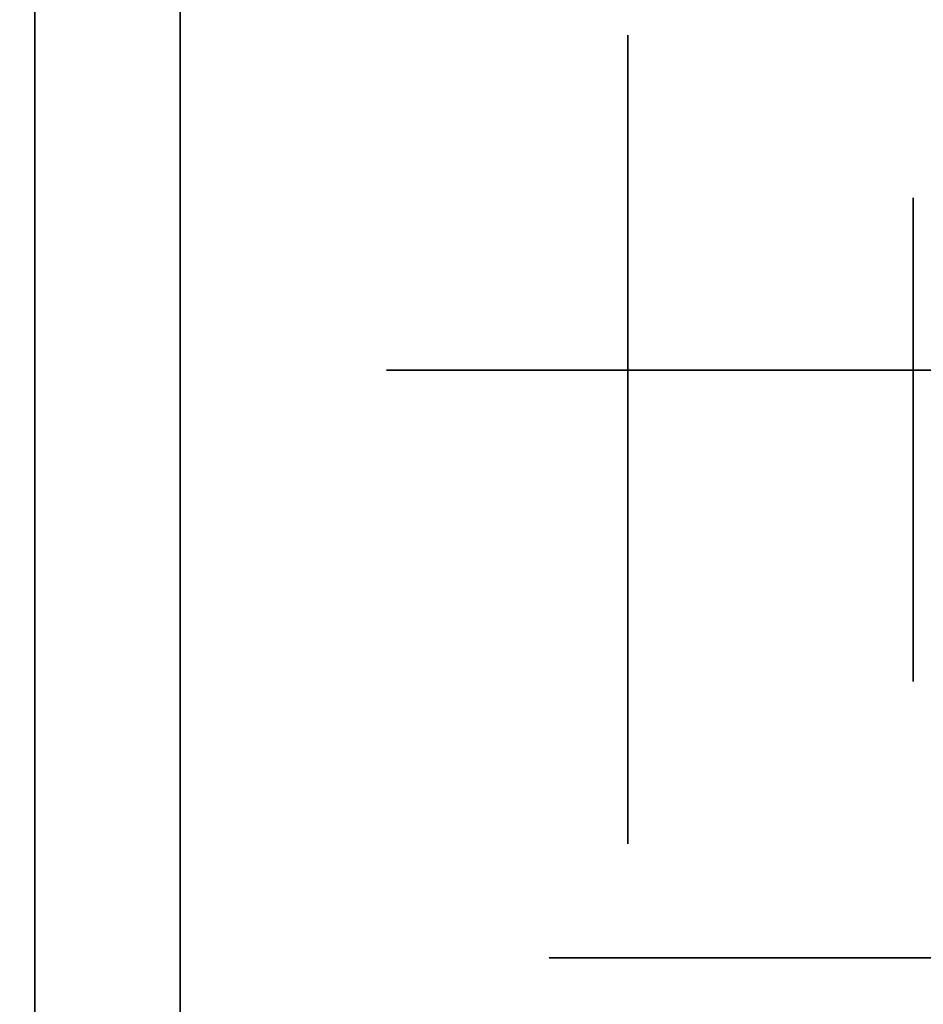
# Model space of a CAD drawing. Extents: x -1299 to -1246.9, y 2743.7 to 2747.9.
# Tile 358 of 1056: x -1288.9876 to -1288.9577, y 2747.7898 to 2747.8223. Entities that reach past the tile are written whole.
import ezdxf

# ---------------------------------------------------------------- set-up
doc = ezdxf.new("R2010")
doc.units = 0
doc.header["$LTSCALE"] = 150
doc.header["$MEASUREMENT"] = 0
doc.layers.add('3DFACE_BOLT', color=7, linetype='CONTINUOUS')
doc.layers.add('3DFACE_SHAPE', color=7, linetype='CONTINUOUS')

msp = doc.modelspace()

# ---------------------------------------------------------------- linework, layer by layer
at = {"layer": '3DFACE_BOLT', "color": 1}
for points, invisible_edges in [([(-1288.970119, 2747.841309, 0.068), (-1288.969727, 2747.841309, 0.065528), (-1288.970119, 2747.791309, 0.068)], 14), ([(-1288.970119, 2747.791309, 0.068), (-1288.969727, 2747.841309, 0.065528), (-1288.969727, 2747.791309, 0.065528)], 3), ([(-1288.969727, 2747.841309, 0.070472), (-1288.970119, 2747.841309, 0.068), (-1288.969727, 2747.791309, 0.070472)], 14), ([(-1288.969727, 2747.791309, 0.070472), (-1288.970119, 2747.841309, 0.068), (-1288.970119, 2747.791309, 0.068)], 3), ([(-1288.970119, 2747.841309, 0.138), (-1288.969727, 2747.841309, 0.135528), (-1288.970119, 2747.791309, 0.138)], 14), ([(-1288.970119, 2747.791309, 0.138), (-1288.969727, 2747.841309, 0.135528), (-1288.969727, 2747.791309, 0.135528)], 3), ([(-1288.969727, 2747.841309, 0.140472), (-1288.970119, 2747.841309, 0.138), (-1288.969727, 2747.791309, 0.140472)], 14), ([(-1288.969727, 2747.791309, 0.140472), (-1288.970119, 2747.841309, 0.138), (-1288.970119, 2747.791309, 0.138)], 3), ([(-1288.969727, 2747.841309, 0.065528), (-1288.968591, 2747.841309, 0.063298), (-1288.969727, 2747.791309, 0.065528)], 14), ([(-1288.969727, 2747.791309, 0.065528), (-1288.968591, 2747.841309, 0.063298), (-1288.968591, 2747.791309, 0.063298)], 3), ([(-1288.968591, 2747.841309, 0.072702), (-1288.969727, 2747.841309, 0.070472), (-1288.968591, 2747.791309, 0.072702)], 14), ([(-1288.968591, 2747.791309, 0.072702), (-1288.969727, 2747.841309, 0.070472), (-1288.969727, 2747.791309, 0.070472)], 3), ([(-1288.969727, 2747.841309, 0.135528), (-1288.968591, 2747.841309, 0.133298), (-1288.969727, 2747.791309, 0.135528)], 14), ([(-1288.969727, 2747.791309, 0.135528), (-1288.968591, 2747.841309, 0.133298), (-1288.968591, 2747.791309, 0.133298)], 3), ([(-1288.968591, 2747.841309, 0.142702), (-1288.969727, 2747.841309, 0.140472), (-1288.968591, 2747.791309, 0.142702)], 14), ([(-1288.968591, 2747.791309, 0.142702), (-1288.969727, 2747.841309, 0.140472), (-1288.969727, 2747.791309, 0.140472)], 3), ([(-1288.968591, 2747.841309, 0.063298), (-1288.966821, 2747.841309, 0.061528), (-1288.968591, 2747.791309, 0.063298)], 14), ([(-1288.968591, 2747.791309, 0.063298), (-1288.966821, 2747.841309, 0.061528), (-1288.966821, 2747.791309, 0.061528)], 3), ([(-1288.966821, 2747.841309, 0.074472), (-1288.968591, 2747.841309, 0.072702), (-1288.966821, 2747.791309, 0.074472)], 14), ([(-1288.966821, 2747.791309, 0.074472), (-1288.968591, 2747.841309, 0.072702), (-1288.968591, 2747.791309, 0.072702)], 3), ([(-1288.968591, 2747.841309, 0.133298), (-1288.966821, 2747.841309, 0.131528), (-1288.968591, 2747.791309, 0.133298)], 14), ([(-1288.968591, 2747.791309, 0.133298), (-1288.966821, 2747.841309, 0.131528), (-1288.966821, 2747.791309, 0.131528)], 3), ([(-1288.966821, 2747.841309, 0.144472), (-1288.968591, 2747.841309, 0.142702), (-1288.966821, 2747.791309, 0.144472)], 14), ([(-1288.966821, 2747.791309, 0.144472), (-1288.968591, 2747.841309, 0.142702), (-1288.968591, 2747.791309, 0.142702)], 3), ([(-1288.966821, 2747.841309, 0.061528), (-1288.964591, 2747.841309, 0.060392), (-1288.966821, 2747.791309, 0.061528)], 14), ([(-1288.966821, 2747.791309, 0.061528), (-1288.964591, 2747.841309, 0.060392), (-1288.964591, 2747.791309, 0.060392)], 3), ([(-1288.964591, 2747.841309, 0.075608), (-1288.966821, 2747.841309, 0.074472), (-1288.964591, 2747.791309, 0.075608)], 14), ([(-1288.964591, 2747.791309, 0.075608), (-1288.966821, 2747.841309, 0.074472), (-1288.966821, 2747.791309, 0.074472)], 3), ([(-1288.966821, 2747.841309, 0.131528), (-1288.964591, 2747.841309, 0.130392), (-1288.966821, 2747.791309, 0.131528)], 14), ([(-1288.966821, 2747.791309, 0.131528), (-1288.964591, 2747.841309, 0.130392), (-1288.964591, 2747.791309, 0.130392)], 3), ([(-1288.964591, 2747.841309, 0.145608), (-1288.966821, 2747.841309, 0.144472), (-1288.964591, 2747.791309, 0.145608)], 14), ([(-1288.964591, 2747.791309, 0.145608), (-1288.966821, 2747.841309, 0.144472), (-1288.966821, 2747.791309, 0.144472)], 3), ([(-1288.964591, 2747.841309, 0.060392), (-1288.962119, 2747.841309, 0.06), (-1288.964591, 2747.791309, 0.060392)], 14), ([(-1288.964591, 2747.791309, 0.060392), (-1288.962119, 2747.841309, 0.06), (-1288.962119, 2747.791309, 0.06)], 3), ([(-1288.962119, 2747.841309, 0.076), (-1288.964591, 2747.841309, 0.075608), (-1288.962119, 2747.791309, 0.076)], 14), ([(-1288.962119, 2747.791309, 0.076), (-1288.964591, 2747.841309, 0.075608), (-1288.964591, 2747.791309, 0.075608)], 3), ([(-1288.964591, 2747.841309, 0.130392), (-1288.962119, 2747.841309, 0.13), (-1288.964591, 2747.791309, 0.130392)], 14), ([(-1288.964591, 2747.791309, 0.130392), (-1288.962119, 2747.841309, 0.13), (-1288.962119, 2747.791309, 0.13)], 3), ([(-1288.962119, 2747.841309, 0.146), (-1288.964591, 2747.841309, 0.145608), (-1288.962119, 2747.791309, 0.146)], 14), ([(-1288.962119, 2747.791309, 0.146), (-1288.964591, 2747.841309, 0.145608), (-1288.964591, 2747.791309, 0.145608)], 3), ([(-1288.962119, 2747.841309, 0.06), (-1288.959647, 2747.841309, 0.060392), (-1288.962119, 2747.791309, 0.06)], 14), ([(-1288.962119, 2747.791309, 0.06), (-1288.959647, 2747.841309, 0.060392), (-1288.959647, 2747.791309, 0.060392)], 3), ([(-1288.959647, 2747.841309, 0.075608), (-1288.962119, 2747.841309, 0.076), (-1288.959647, 2747.791309, 0.075608)], 14), ([(-1288.959647, 2747.791309, 0.075608), (-1288.962119, 2747.841309, 0.076), (-1288.962119, 2747.791309, 0.076)], 3), ([(-1288.962119, 2747.841309, 0.13), (-1288.959647, 2747.841309, 0.130392), (-1288.962119, 2747.791309, 0.13)], 14), ([(-1288.962119, 2747.791309, 0.13), (-1288.959647, 2747.841309, 0.130392), (-1288.959647, 2747.791309, 0.130392)], 3), ([(-1288.959647, 2747.841309, 0.145608), (-1288.962119, 2747.841309, 0.146), (-1288.959647, 2747.791309, 0.145608)], 14), ([(-1288.959647, 2747.791309, 0.145608), (-1288.962119, 2747.841309, 0.146), (-1288.962119, 2747.791309, 0.146)], 3), ([(-1288.959647, 2747.841309, 0.060392), (-1288.957416, 2747.841309, 0.061528), (-1288.959647, 2747.791309, 0.060392)], 14), ([(-1288.959647, 2747.791309, 0.060392), (-1288.957416, 2747.841309, 0.061528), (-1288.957416, 2747.791309, 0.061528)], 3), ([(-1288.957416, 2747.841309, 0.074472), (-1288.959647, 2747.841309, 0.075608), (-1288.957416, 2747.791309, 0.074472)], 14), ([(-1288.957416, 2747.791309, 0.074472), (-1288.959647, 2747.841309, 0.075608), (-1288.959647, 2747.791309, 0.075608)], 3), ([(-1288.959647, 2747.841309, 0.130392), (-1288.957416, 2747.841309, 0.131528), (-1288.959647, 2747.791309, 0.130392)], 14), ([(-1288.959647, 2747.791309, 0.130392), (-1288.957416, 2747.841309, 0.131528), (-1288.957416, 2747.791309, 0.131528)], 3), ([(-1288.957416, 2747.841309, 0.144472), (-1288.959647, 2747.841309, 0.145608), (-1288.957416, 2747.791309, 0.144472)], 14), ([(-1288.957416, 2747.791309, 0.144472), (-1288.959647, 2747.841309, 0.145608), (-1288.959647, 2747.791309, 0.145608)], 3), ([(-1288.975494, 2747.825549, 0.068), (-1288.968806, 2747.825549, 0.056417), (-1288.975494, 2747.810749, 0.068)], 14), ([(-1288.975494, 2747.810749, 0.068), (-1288.968806, 2747.825549, 0.056417), (-1288.968806, 2747.810749, 0.056417)], 3), ([(-1288.968806, 2747.825549, 0.079583), (-1288.975494, 2747.825549, 0.068), (-1288.968806, 2747.810749, 0.079583)], 14), ([(-1288.968806, 2747.810749, 0.079583), (-1288.975494, 2747.825549, 0.068), (-1288.975494, 2747.810749, 0.068)], 3), ([(-1288.975494, 2747.825549, 0.138), (-1288.968806, 2747.825549, 0.126417), (-1288.975494, 2747.810749, 0.138)], 14), ([(-1288.975494, 2747.810749, 0.138), (-1288.968806, 2747.825549, 0.126417), (-1288.968806, 2747.810749, 0.126417)], 3), ([(-1288.968806, 2747.825549, 0.149583), (-1288.975494, 2747.825549, 0.138), (-1288.968806, 2747.810749, 0.149583)], 14), ([(-1288.968806, 2747.810749, 0.149583), (-1288.975494, 2747.825549, 0.138), (-1288.975494, 2747.810749, 0.138)], 3), ([(-1288.968806, 2747.825549, 0.056417), (-1288.955431, 2747.825549, 0.056417), (-1288.968806, 2747.810749, 0.056417)], 14), ([(-1288.968806, 2747.810749, 0.056417), (-1288.955431, 2747.825549, 0.056417), (-1288.955431, 2747.810749, 0.056417)], 3), ([(-1288.955431, 2747.825549, 0.079583), (-1288.968806, 2747.825549, 0.079583), (-1288.955431, 2747.810749, 0.079583)], 14), ([(-1288.955431, 2747.810749, 0.079583), (-1288.968806, 2747.825549, 0.079583), (-1288.968806, 2747.810749, 0.079583)], 3), ([(-1288.968806, 2747.825549, 0.126417), (-1288.955431, 2747.825549, 0.126417), (-1288.968806, 2747.810749, 0.126417)], 14), ([(-1288.968806, 2747.810749, 0.126417), (-1288.955431, 2747.825549, 0.126417), (-1288.955431, 2747.810749, 0.126417)], 3), ([(-1288.955431, 2747.825549, 0.149583), (-1288.968806, 2747.825549, 0.149583), (-1288.955431, 2747.810749, 0.149583)], 14), ([(-1288.955431, 2747.810749, 0.149583), (-1288.968806, 2747.825549, 0.149583), (-1288.968806, 2747.810749, 0.149583)], 3), ([(-1288.982319, 2747.815136, 0.126417), (-1288.982319, 2747.821824, 0.138), (-1288.967519, 2747.815136, 0.126417)], 14), ([(-1288.967519, 2747.815136, 0.126417), (-1288.982319, 2747.821824, 0.138), (-1288.967519, 2747.821824, 0.138)], 3), ([(-1288.982319, 2747.821824, 0.138), (-1288.982319, 2747.815136, 0.149583), (-1288.967519, 2747.821824, 0.138)], 14), ([(-1288.967519, 2747.821824, 0.138), (-1288.982319, 2747.815136, 0.149583), (-1288.967519, 2747.815136, 0.149583)], 3), ([(-1288.982319, 2747.815136, 0.149583), (-1288.982319, 2747.821824, 0.138), (-1288.982319, 2747.815136, 0.126417)], 12), ([(-1288.982319, 2747.815136, 0.056417), (-1288.982319, 2747.821824, 0.068), (-1288.967519, 2747.815136, 0.056417)], 14), ([(-1288.967519, 2747.815136, 0.056417), (-1288.982319, 2747.821824, 0.068), (-1288.967519, 2747.821824, 0.068)], 3), ([(-1288.982319, 2747.821824, 0.068), (-1288.982319, 2747.815136, 0.079583), (-1288.967519, 2747.821824, 0.068)], 14), ([(-1288.967519, 2747.821824, 0.068), (-1288.982319, 2747.815136, 0.079583), (-1288.967519, 2747.815136, 0.079583)], 3), ([(-1288.982319, 2747.815136, 0.079583), (-1288.982319, 2747.821824, 0.068), (-1288.982319, 2747.815136, 0.056417)], 12), ([(-1288.967519, 2747.815136, 0.126417), (-1288.967519, 2747.821824, 0.138), (-1288.967519, 2747.815136, 0.149583)], 12), ([(-1288.967519, 2747.815136, 0.056417), (-1288.967519, 2747.821824, 0.068), (-1288.967519, 2747.815136, 0.079583)], 12), ([(-1289.008079, 2747.816057, 0.135528), (-1289.008079, 2747.816449, 0.138), (-1288.958079, 2747.816057, 0.135528)], 14), ([(-1288.958079, 2747.816057, 0.135528), (-1289.008079, 2747.816449, 0.138), (-1288.958079, 2747.816449, 0.138)], 3), ([(-1289.008079, 2747.816449, 0.138), (-1289.008079, 2747.816057, 0.140472), (-1288.958079, 2747.816449, 0.138)], 14), ([(-1288.958079, 2747.816449, 0.138), (-1289.008079, 2747.816057, 0.140472), (-1288.958079, 2747.816057, 0.140472)], 3), ([(-1289.008079, 2747.816057, 0.065528), (-1289.008079, 2747.816449, 0.068), (-1288.958079, 2747.816057, 0.065528)], 14), ([(-1288.958079, 2747.816057, 0.065528), (-1289.008079, 2747.816449, 0.068), (-1288.958079, 2747.816449, 0.068)], 3), ([(-1289.008079, 2747.816449, 0.068), (-1289.008079, 2747.816057, 0.070472), (-1288.958079, 2747.816449, 0.068)], 14), ([(-1288.958079, 2747.816449, 0.068), (-1289.008079, 2747.816057, 0.070472), (-1288.958079, 2747.816057, 0.070472)], 3), ([(-1288.958079, 2747.816057, 0.135528), (-1288.958079, 2747.816449, 0.138), (-1288.958079, 2747.816057, 0.140472)], 12), ([(-1288.958079, 2747.816057, 0.065528), (-1288.958079, 2747.816449, 0.068), (-1288.958079, 2747.816057, 0.070472)], 12), ([(-1289.008079, 2747.814921, 0.133298), (-1289.008079, 2747.816057, 0.135528), (-1288.958079, 2747.814921, 0.133298)], 14), ([(-1288.958079, 2747.814921, 0.133298), (-1289.008079, 2747.816057, 0.135528), (-1288.958079, 2747.816057, 0.135528)], 3), ([(-1289.008079, 2747.816057, 0.140472), (-1289.008079, 2747.814921, 0.142702), (-1288.958079, 2747.816057, 0.140472)], 14), ([(-1288.958079, 2747.816057, 0.140472), (-1289.008079, 2747.814921, 0.142702), (-1288.958079, 2747.814921, 0.142702)], 3), ([(-1289.008079, 2747.814921, 0.063298), (-1289.008079, 2747.816057, 0.065528), (-1288.958079, 2747.814921, 0.063298)], 14), ([(-1288.958079, 2747.814921, 0.063298), (-1289.008079, 2747.816057, 0.065528), (-1288.958079, 2747.816057, 0.065528)], 3), ([(-1289.008079, 2747.816057, 0.070472), (-1289.008079, 2747.814921, 0.072702), (-1288.958079, 2747.816057, 0.070472)], 14), ([(-1288.958079, 2747.816057, 0.070472), (-1289.008079, 2747.814921, 0.072702), (-1288.958079, 2747.814921, 0.072702)], 3), ([(-1288.958079, 2747.814921, 0.133298), (-1288.958079, 2747.816057, 0.135528), (-1288.958079, 2747.814921, 0.142702)], 14), ([(-1288.958079, 2747.814921, 0.142702), (-1288.958079, 2747.816057, 0.135528), (-1288.958079, 2747.816057, 0.140472)], 3), ([(-1288.958079, 2747.814921, 0.063298), (-1288.958079, 2747.816057, 0.065528), (-1288.958079, 2747.814921, 0.072702)], 14), ([(-1288.958079, 2747.814921, 0.072702), (-1288.958079, 2747.816057, 0.065528), (-1288.958079, 2747.816057, 0.070472)], 3), ([(-1289.008079, 2747.813151, 0.131528), (-1289.008079, 2747.814921, 0.133298), (-1288.958079, 2747.813151, 0.131528)], 14), ([(-1288.958079, 2747.813151, 0.131528), (-1289.008079, 2747.814921, 0.133298), (-1288.958079, 2747.814921, 0.133298)], 3), ([(-1289.008079, 2747.814921, 0.142702), (-1289.008079, 2747.813151, 0.144472), (-1288.958079, 2747.814921, 0.142702)], 14), ([(-1288.958079, 2747.814921, 0.142702), (-1289.008079, 2747.813151, 0.144472), (-1288.958079, 2747.813151, 0.144472)], 3), ([(-1289.008079, 2747.813151, 0.061528), (-1289.008079, 2747.814921, 0.063298), (-1288.958079, 2747.813151, 0.061528)], 14), ([(-1288.958079, 2747.813151, 0.061528), (-1289.008079, 2747.814921, 0.063298), (-1288.958079, 2747.814921, 0.063298)], 3), ([(-1289.008079, 2747.814921, 0.072702), (-1289.008079, 2747.813151, 0.074472), (-1288.958079, 2747.814921, 0.072702)], 14), ([(-1288.958079, 2747.814921, 0.072702), (-1289.008079, 2747.813151, 0.074472), (-1288.958079, 2747.813151, 0.074472)], 3), ([(-1288.982319, 2747.801761, 0.126417), (-1288.982319, 2747.815136, 0.126417), (-1288.967519, 2747.801761, 0.126417)], 14), ([(-1288.967519, 2747.801761, 0.126417), (-1288.982319, 2747.815136, 0.126417), (-1288.967519, 2747.815136, 0.126417)], 3), ([(-1288.982319, 2747.815136, 0.149583), (-1288.982319, 2747.801761, 0.149583), (-1288.967519, 2747.815136, 0.149583)], 14), ([(-1288.967519, 2747.815136, 0.149583), (-1288.982319, 2747.801761, 0.149583), (-1288.967519, 2747.801761, 0.149583)], 3), ([(-1288.982319, 2747.801761, 0.149583), (-1288.982319, 2747.815136, 0.149583), (-1288.982319, 2747.801761, 0.126417)], 14), ([(-1288.982319, 2747.801761, 0.126417), (-1288.982319, 2747.815136, 0.149583), (-1288.982319, 2747.815136, 0.126417)], 3), ([(-1288.982319, 2747.801761, 0.056417), (-1288.982319, 2747.815136, 0.056417), (-1288.967519, 2747.801761, 0.056417)], 14), ([(-1288.967519, 2747.801761, 0.056417), (-1288.982319, 2747.815136, 0.056417), (-1288.967519, 2747.815136, 0.056417)], 3), ([(-1288.982319, 2747.815136, 0.079583), (-1288.982319, 2747.801761, 0.079583), (-1288.967519, 2747.815136, 0.079583)], 14), ([(-1288.967519, 2747.815136, 0.079583), (-1288.982319, 2747.801761, 0.079583), (-1288.967519, 2747.801761, 0.079583)], 3), ([(-1288.982319, 2747.801761, 0.079583), (-1288.982319, 2747.815136, 0.079583), (-1288.982319, 2747.801761, 0.056417)], 14), ([(-1288.982319, 2747.801761, 0.056417), (-1288.982319, 2747.815136, 0.079583), (-1288.982319, 2747.815136, 0.056417)], 3), ([(-1288.967519, 2747.801761, 0.126417), (-1288.967519, 2747.815136, 0.126417), (-1288.967519, 2747.801761, 0.149583)], 14), ([(-1288.967519, 2747.801761, 0.149583), (-1288.967519, 2747.815136, 0.126417), (-1288.967519, 2747.815136, 0.149583)], 3), ([(-1288.967519, 2747.801761, 0.056417), (-1288.967519, 2747.815136, 0.056417), (-1288.967519, 2747.801761, 0.079583)], 14), ([(-1288.967519, 2747.801761, 0.079583), (-1288.967519, 2747.815136, 0.056417), (-1288.967519, 2747.815136, 0.079583)], 3), ([(-1288.958079, 2747.813151, 0.131528), (-1288.958079, 2747.814921, 0.133298), (-1288.958079, 2747.813151, 0.144472)], 14), ([(-1288.958079, 2747.813151, 0.144472), (-1288.958079, 2747.814921, 0.133298), (-1288.958079, 2747.814921, 0.142702)], 3), ([(-1288.958079, 2747.813151, 0.061528), (-1288.958079, 2747.814921, 0.063298), (-1288.958079, 2747.813151, 0.074472)], 14), ([(-1288.958079, 2747.813151, 0.074472), (-1288.958079, 2747.814921, 0.063298), (-1288.958079, 2747.814921, 0.072702)], 3), ([(-1289.008079, 2747.810921, 0.130392), (-1289.008079, 2747.813151, 0.131528), (-1288.958079, 2747.810921, 0.130392)], 14), ([(-1288.958079, 2747.810921, 0.130392), (-1289.008079, 2747.813151, 0.131528), (-1288.958079, 2747.813151, 0.131528)], 3), ([(-1289.008079, 2747.813151, 0.144472), (-1289.008079, 2747.810921, 0.145608), (-1288.958079, 2747.813151, 0.144472)], 14), ([(-1288.958079, 2747.813151, 0.144472), (-1289.008079, 2747.810921, 0.145608), (-1288.958079, 2747.810921, 0.145608)], 3), ([(-1289.008079, 2747.810921, 0.060392), (-1289.008079, 2747.813151, 0.061528), (-1288.958079, 2747.810921, 0.060392)], 14), ([(-1288.958079, 2747.810921, 0.060392), (-1289.008079, 2747.813151, 0.061528), (-1288.958079, 2747.813151, 0.061528)], 3), ([(-1289.008079, 2747.813151, 0.074472), (-1289.008079, 2747.810921, 0.075608), (-1288.958079, 2747.813151, 0.074472)], 14), ([(-1288.958079, 2747.813151, 0.074472), (-1289.008079, 2747.810921, 0.075608), (-1288.958079, 2747.810921, 0.075608)], 3), ([(-1288.958079, 2747.810921, 0.130392), (-1288.958079, 2747.813151, 0.131528), (-1288.958079, 2747.810921, 0.145608)], 14), ([(-1288.958079, 2747.810921, 0.145608), (-1288.958079, 2747.813151, 0.131528), (-1288.958079, 2747.813151, 0.144472)], 3), ([(-1288.958079, 2747.810921, 0.060392), (-1288.958079, 2747.813151, 0.061528), (-1288.958079, 2747.810921, 0.075608)], 14), ([(-1288.958079, 2747.810921, 0.075608), (-1288.958079, 2747.813151, 0.061528), (-1288.958079, 2747.813151, 0.074472)], 3), ([(-1289.008079, 2747.808449, 0.13), (-1289.008079, 2747.810921, 0.130392), (-1288.958079, 2747.808449, 0.13)], 14), ([(-1288.958079, 2747.808449, 0.13), (-1289.008079, 2747.810921, 0.130392), (-1288.958079, 2747.810921, 0.130392)], 3), ([(-1289.008079, 2747.810921, 0.145608), (-1289.008079, 2747.808449, 0.146), (-1288.958079, 2747.810921, 0.145608)], 14), ([(-1288.958079, 2747.810921, 0.145608), (-1289.008079, 2747.808449, 0.146), (-1288.958079, 2747.808449, 0.146)], 3), ([(-1289.008079, 2747.808449, 0.06), (-1289.008079, 2747.810921, 0.060392), (-1288.958079, 2747.808449, 0.06)], 14), ([(-1288.958079, 2747.808449, 0.06), (-1289.008079, 2747.810921, 0.060392), (-1288.958079, 2747.810921, 0.060392)], 3), ([(-1289.008079, 2747.810921, 0.075608), (-1289.008079, 2747.808449, 0.076), (-1288.958079, 2747.810921, 0.075608)], 14), ([(-1288.958079, 2747.810921, 0.075608), (-1289.008079, 2747.808449, 0.076), (-1288.958079, 2747.808449, 0.076)], 3), ([(-1288.975494, 2747.810749, 0.068), (-1288.968806, 2747.810749, 0.056417), (-1288.968806, 2747.810749, 0.079583)], 2), ([(-1288.975494, 2747.810749, 0.138), (-1288.968806, 2747.810749, 0.126417), (-1288.968806, 2747.810749, 0.149583)], 2), ([(-1288.968806, 2747.810749, 0.056417), (-1288.955431, 2747.810749, 0.056417), (-1288.968806, 2747.810749, 0.079583)], 14), ([(-1288.968806, 2747.810749, 0.079583), (-1288.955431, 2747.810749, 0.056417), (-1288.955431, 2747.810749, 0.079583)], 3), ([(-1288.968806, 2747.810749, 0.126417), (-1288.955431, 2747.810749, 0.126417), (-1288.968806, 2747.810749, 0.149583)], 14), ([(-1288.968806, 2747.810749, 0.149583), (-1288.955431, 2747.810749, 0.126417), (-1288.955431, 2747.810749, 0.149583)], 3), ([(-1288.958079, 2747.808449, 0.13), (-1288.958079, 2747.810921, 0.130392), (-1288.958079, 2747.808449, 0.146)], 14), ([(-1288.958079, 2747.808449, 0.146), (-1288.958079, 2747.810921, 0.130392), (-1288.958079, 2747.810921, 0.145608)], 3), ([(-1288.958079, 2747.808449, 0.06), (-1288.958079, 2747.810921, 0.060392), (-1288.958079, 2747.808449, 0.076)], 14), ([(-1288.958079, 2747.808449, 0.076), (-1288.958079, 2747.810921, 0.060392), (-1288.958079, 2747.810921, 0.075608)], 3), ([(-1289.008079, 2747.805976, 0.130392), (-1289.008079, 2747.808449, 0.13), (-1288.958079, 2747.805976, 0.130392)], 14), ([(-1288.958079, 2747.805976, 0.130392), (-1289.008079, 2747.808449, 0.13), (-1288.958079, 2747.808449, 0.13)], 3), ([(-1289.008079, 2747.808449, 0.146), (-1289.008079, 2747.805976, 0.145608), (-1288.958079, 2747.808449, 0.146)], 14), ([(-1288.958079, 2747.808449, 0.146), (-1289.008079, 2747.805976, 0.145608), (-1288.958079, 2747.805976, 0.145608)], 3), ([(-1289.008079, 2747.805976, 0.060392), (-1289.008079, 2747.808449, 0.06), (-1288.958079, 2747.805976, 0.060392)], 14), ([(-1288.958079, 2747.805976, 0.060392), (-1289.008079, 2747.808449, 0.06), (-1288.958079, 2747.808449, 0.06)], 3), ([(-1289.008079, 2747.808449, 0.076), (-1289.008079, 2747.805976, 0.075608), (-1288.958079, 2747.808449, 0.076)], 14), ([(-1288.958079, 2747.808449, 0.076), (-1289.008079, 2747.805976, 0.075608), (-1288.958079, 2747.805976, 0.075608)], 3), ([(-1288.958079, 2747.805976, 0.130392), (-1288.958079, 2747.808449, 0.13), (-1288.958079, 2747.805976, 0.145608)], 14), ([(-1288.958079, 2747.805976, 0.145608), (-1288.958079, 2747.808449, 0.13), (-1288.958079, 2747.808449, 0.146)], 3), ([(-1288.958079, 2747.805976, 0.060392), (-1288.958079, 2747.808449, 0.06), (-1288.958079, 2747.805976, 0.075608)], 14), ([(-1288.958079, 2747.805976, 0.075608), (-1288.958079, 2747.808449, 0.06), (-1288.958079, 2747.808449, 0.076)], 3), ([(-1289.008079, 2747.803746, 0.131528), (-1289.008079, 2747.805976, 0.130392), (-1288.958079, 2747.803746, 0.131528)], 14), ([(-1288.958079, 2747.803746, 0.131528), (-1289.008079, 2747.805976, 0.130392), (-1288.958079, 2747.805976, 0.130392)], 3), ([(-1289.008079, 2747.805976, 0.145608), (-1289.008079, 2747.803746, 0.144472), (-1288.958079, 2747.805976, 0.145608)], 14), ([(-1288.958079, 2747.805976, 0.145608), (-1289.008079, 2747.803746, 0.144472), (-1288.958079, 2747.803746, 0.144472)], 3), ([(-1289.008079, 2747.803746, 0.061528), (-1289.008079, 2747.805976, 0.060392), (-1288.958079, 2747.803746, 0.061528)], 14), ([(-1288.958079, 2747.803746, 0.061528), (-1289.008079, 2747.805976, 0.060392), (-1288.958079, 2747.805976, 0.060392)], 3), ([(-1289.008079, 2747.805976, 0.075608), (-1289.008079, 2747.803746, 0.074472), (-1288.958079, 2747.805976, 0.075608)], 14), ([(-1288.958079, 2747.805976, 0.075608), (-1289.008079, 2747.803746, 0.074472), (-1288.958079, 2747.803746, 0.074472)], 3), ([(-1288.958079, 2747.803746, 0.131528), (-1288.958079, 2747.805976, 0.130392), (-1288.958079, 2747.803746, 0.144472)], 14), ([(-1288.958079, 2747.803746, 0.144472), (-1288.958079, 2747.805976, 0.130392), (-1288.958079, 2747.805976, 0.145608)], 3), ([(-1288.958079, 2747.803746, 0.061528), (-1288.958079, 2747.805976, 0.060392), (-1288.958079, 2747.803746, 0.074472)], 14), ([(-1288.958079, 2747.803746, 0.074472), (-1288.958079, 2747.805976, 0.060392), (-1288.958079, 2747.805976, 0.075608)], 3), ([(-1289.008079, 2747.801976, 0.133298), (-1289.008079, 2747.803746, 0.131528), (-1288.958079, 2747.801976, 0.133298)], 14), ([(-1288.958079, 2747.801976, 0.133298), (-1289.008079, 2747.803746, 0.131528), (-1288.958079, 2747.803746, 0.131528)], 3), ([(-1289.008079, 2747.803746, 0.144472), (-1289.008079, 2747.801976, 0.142702), (-1288.958079, 2747.803746, 0.144472)], 14), ([(-1288.958079, 2747.803746, 0.144472), (-1289.008079, 2747.801976, 0.142702), (-1288.958079, 2747.801976, 0.142702)], 3), ([(-1289.008079, 2747.801976, 0.063298), (-1289.008079, 2747.803746, 0.061528), (-1288.958079, 2747.801976, 0.063298)], 14), ([(-1288.958079, 2747.801976, 0.063298), (-1289.008079, 2747.803746, 0.061528), (-1288.958079, 2747.803746, 0.061528)], 3), ([(-1289.008079, 2747.803746, 0.074472), (-1289.008079, 2747.801976, 0.072702), (-1288.958079, 2747.803746, 0.074472)], 14), ([(-1288.958079, 2747.803746, 0.074472), (-1289.008079, 2747.801976, 0.072702), (-1288.958079, 2747.801976, 0.072702)], 3), ([(-1288.958079, 2747.801976, 0.133298), (-1288.958079, 2747.803746, 0.131528), (-1288.958079, 2747.801976, 0.142702)], 14), ([(-1288.958079, 2747.801976, 0.142702), (-1288.958079, 2747.803746, 0.131528), (-1288.958079, 2747.803746, 0.144472)], 3), ([(-1288.958079, 2747.801976, 0.063298), (-1288.958079, 2747.803746, 0.061528), (-1288.958079, 2747.801976, 0.072702)], 14), ([(-1288.958079, 2747.801976, 0.072702), (-1288.958079, 2747.803746, 0.061528), (-1288.958079, 2747.803746, 0.074472)], 3), ([(-1289.008079, 2747.80084, 0.135528), (-1289.008079, 2747.801976, 0.133298), (-1288.958079, 2747.80084, 0.135528)], 14), ([(-1288.958079, 2747.80084, 0.135528), (-1289.008079, 2747.801976, 0.133298), (-1288.958079, 2747.801976, 0.133298)], 3), ([(-1289.008079, 2747.801976, 0.142702), (-1289.008079, 2747.80084, 0.140472), (-1288.958079, 2747.801976, 0.142702)], 14), ([(-1288.958079, 2747.801976, 0.142702), (-1289.008079, 2747.80084, 0.140472), (-1288.958079, 2747.80084, 0.140472)], 3), ([(-1289.008079, 2747.80084, 0.065528), (-1289.008079, 2747.801976, 0.063298), (-1288.958079, 2747.80084, 0.065528)], 14), ([(-1288.958079, 2747.80084, 0.065528), (-1289.008079, 2747.801976, 0.063298), (-1288.958079, 2747.801976, 0.063298)], 3), ([(-1289.008079, 2747.801976, 0.072702), (-1289.008079, 2747.80084, 0.070472), (-1288.958079, 2747.801976, 0.072702)], 14), ([(-1288.958079, 2747.801976, 0.072702), (-1289.008079, 2747.80084, 0.070472), (-1288.958079, 2747.80084, 0.070472)], 3), ([(-1288.958079, 2747.80084, 0.135528), (-1288.958079, 2747.801976, 0.133298), (-1288.958079, 2747.80084, 0.140472)], 14), ([(-1288.958079, 2747.80084, 0.140472), (-1288.958079, 2747.801976, 0.133298), (-1288.958079, 2747.801976, 0.142702)], 3), ([(-1288.958079, 2747.80084, 0.065528), (-1288.958079, 2747.801976, 0.063298), (-1288.958079, 2747.80084, 0.070472)], 14), ([(-1288.958079, 2747.80084, 0.070472), (-1288.958079, 2747.801976, 0.063298), (-1288.958079, 2747.801976, 0.072702)], 3), ([(-1288.982319, 2747.795074, 0.138), (-1288.982319, 2747.801761, 0.126417), (-1288.967519, 2747.795074, 0.138)], 14), ([(-1288.967519, 2747.795074, 0.138), (-1288.982319, 2747.801761, 0.126417), (-1288.967519, 2747.801761, 0.126417)], 3), ([(-1288.982319, 2747.801761, 0.149583), (-1288.982319, 2747.795074, 0.138), (-1288.967519, 2747.801761, 0.149583)], 14), ([(-1288.967519, 2747.801761, 0.149583), (-1288.982319, 2747.795074, 0.138), (-1288.967519, 2747.795074, 0.138)], 3), ([(-1288.982319, 2747.795074, 0.138), (-1288.982319, 2747.801761, 0.149583), (-1288.982319, 2747.801761, 0.126417)], 2), ([(-1288.982319, 2747.795074, 0.068), (-1288.982319, 2747.801761, 0.056417), (-1288.967519, 2747.795074, 0.068)], 14), ([(-1288.967519, 2747.795074, 0.068), (-1288.982319, 2747.801761, 0.056417), (-1288.967519, 2747.801761, 0.056417)], 3), ([(-1288.982319, 2747.801761, 0.079583), (-1288.982319, 2747.795074, 0.068), (-1288.967519, 2747.801761, 0.079583)], 14), ([(-1288.967519, 2747.801761, 0.079583), (-1288.982319, 2747.795074, 0.068), (-1288.967519, 2747.795074, 0.068)], 3), ([(-1288.982319, 2747.795074, 0.068), (-1288.982319, 2747.801761, 0.079583), (-1288.982319, 2747.801761, 0.056417)], 2), ([(-1288.967519, 2747.795074, 0.138), (-1288.967519, 2747.801761, 0.126417), (-1288.967519, 2747.801761, 0.149583)], 2), ([(-1288.967519, 2747.795074, 0.068), (-1288.967519, 2747.801761, 0.056417), (-1288.967519, 2747.801761, 0.079583)], 2), ([(-1289.008079, 2747.800449, 0.138), (-1289.008079, 2747.80084, 0.135528), (-1288.958079, 2747.800449, 0.138)], 14), ([(-1288.958079, 2747.800449, 0.138), (-1289.008079, 2747.80084, 0.135528), (-1288.958079, 2747.80084, 0.135528)], 3), ([(-1289.008079, 2747.80084, 0.140472), (-1289.008079, 2747.800449, 0.138), (-1288.958079, 2747.80084, 0.140472)], 14), ([(-1288.958079, 2747.80084, 0.140472), (-1289.008079, 2747.800449, 0.138), (-1288.958079, 2747.800449, 0.138)], 3), ([(-1289.008079, 2747.800449, 0.068), (-1289.008079, 2747.80084, 0.065528), (-1288.958079, 2747.800449, 0.068)], 14), ([(-1288.958079, 2747.800449, 0.068), (-1289.008079, 2747.80084, 0.065528), (-1288.958079, 2747.80084, 0.065528)], 3), ([(-1289.008079, 2747.80084, 0.070472), (-1289.008079, 2747.800449, 0.068), (-1288.958079, 2747.80084, 0.070472)], 14), ([(-1288.958079, 2747.80084, 0.070472), (-1289.008079, 2747.800449, 0.068), (-1288.958079, 2747.800449, 0.068)], 3), ([(-1288.958079, 2747.800449, 0.138), (-1288.958079, 2747.80084, 0.135528), (-1288.958079, 2747.80084, 0.140472)], 2), ([(-1288.958079, 2747.800449, 0.068), (-1288.958079, 2747.80084, 0.065528), (-1288.958079, 2747.80084, 0.070472)], 2), ([(-1288.970119, 2747.791309, 0.068), (-1288.969727, 2747.791309, 0.065528), (-1288.969727, 2747.791309, 0.070472)], 2), ([(-1288.970119, 2747.791309, 0.138), (-1288.969727, 2747.791309, 0.135528), (-1288.969727, 2747.791309, 0.140472)], 2), ([(-1288.969727, 2747.791309, 0.065528), (-1288.968591, 2747.791309, 0.063298), (-1288.969727, 2747.791309, 0.070472)], 14), ([(-1288.969727, 2747.791309, 0.070472), (-1288.968591, 2747.791309, 0.063298), (-1288.968591, 2747.791309, 0.072702)], 3), ([(-1288.969727, 2747.791309, 0.135528), (-1288.968591, 2747.791309, 0.133298), (-1288.969727, 2747.791309, 0.140472)], 14), ([(-1288.969727, 2747.791309, 0.140472), (-1288.968591, 2747.791309, 0.133298), (-1288.968591, 2747.791309, 0.142702)], 3), ([(-1288.968591, 2747.791309, 0.063298), (-1288.966821, 2747.791309, 0.061528), (-1288.968591, 2747.791309, 0.072702)], 14), ([(-1288.968591, 2747.791309, 0.072702), (-1288.966821, 2747.791309, 0.061528), (-1288.966821, 2747.791309, 0.074472)], 3), ([(-1288.968591, 2747.791309, 0.133298), (-1288.966821, 2747.791309, 0.131528), (-1288.968591, 2747.791309, 0.142702)], 14), ([(-1288.968591, 2747.791309, 0.142702), (-1288.966821, 2747.791309, 0.131528), (-1288.966821, 2747.791309, 0.144472)], 3), ([(-1288.966821, 2747.791309, 0.061528), (-1288.964591, 2747.791309, 0.060392), (-1288.966821, 2747.791309, 0.074472)], 14), ([(-1288.966821, 2747.791309, 0.074472), (-1288.964591, 2747.791309, 0.060392), (-1288.964591, 2747.791309, 0.075608)], 3), ([(-1288.966821, 2747.791309, 0.131528), (-1288.964591, 2747.791309, 0.130392), (-1288.966821, 2747.791309, 0.144472)], 14), ([(-1288.966821, 2747.791309, 0.144472), (-1288.964591, 2747.791309, 0.130392), (-1288.964591, 2747.791309, 0.145608)], 3), ([(-1288.964591, 2747.791309, 0.060392), (-1288.962119, 2747.791309, 0.06), (-1288.964591, 2747.791309, 0.075608)], 14), ([(-1288.964591, 2747.791309, 0.075608), (-1288.962119, 2747.791309, 0.06), (-1288.962119, 2747.791309, 0.076)], 3), ([(-1288.964591, 2747.791309, 0.130392), (-1288.962119, 2747.791309, 0.13), (-1288.964591, 2747.791309, 0.145608)], 14), ([(-1288.964591, 2747.791309, 0.145608), (-1288.962119, 2747.791309, 0.13), (-1288.962119, 2747.791309, 0.146)], 3), ([(-1288.962119, 2747.791309, 0.06), (-1288.959647, 2747.791309, 0.060392), (-1288.962119, 2747.791309, 0.076)], 14), ([(-1288.962119, 2747.791309, 0.076), (-1288.959647, 2747.791309, 0.060392), (-1288.959647, 2747.791309, 0.075608)], 3), ([(-1288.962119, 2747.791309, 0.13), (-1288.959647, 2747.791309, 0.130392), (-1288.962119, 2747.791309, 0.146)], 14), ([(-1288.962119, 2747.791309, 0.146), (-1288.959647, 2747.791309, 0.130392), (-1288.959647, 2747.791309, 0.145608)], 3), ([(-1288.959647, 2747.791309, 0.060392), (-1288.957416, 2747.791309, 0.061528), (-1288.959647, 2747.791309, 0.075608)], 14), ([(-1288.959647, 2747.791309, 0.075608), (-1288.957416, 2747.791309, 0.061528), (-1288.957416, 2747.791309, 0.074472)], 3), ([(-1288.959647, 2747.791309, 0.130392), (-1288.957416, 2747.791309, 0.131528), (-1288.959647, 2747.791309, 0.145608)], 14), ([(-1288.959647, 2747.791309, 0.145608), (-1288.957416, 2747.791309, 0.131528), (-1288.957416, 2747.791309, 0.144472)], 3)]:
    msp.add_3dface(points, dxfattribs=dict(at, invisible_edges=invisible_edges))
at = {"layer": '3DFACE_SHAPE', "color": 13}
for points, invisible_edges in [([(-1289.046219, 2747.884449, 0.206), (-1289.046219, 2746.946449, 0.206), (-1288.944219, 2747.884449, 0.206)], 2), ([(-1289.046219, 2746.946449, 0.206), (-1288.944219, 2746.946449, 0.206), (-1288.944219, 2747.884449, 0.206)], 12), ([(-1288.944219, 2747.884449), (-1288.944219, 2746.946449), (-1289.046219, 2747.884449)], 2), ([(-1288.944219, 2746.946449), (-1289.046219, 2746.946449), (-1289.046219, 2747.884449)], 12), ([(-1288.992119, 2747.884449, 0.008), (-1288.992119, 2746.946449, 0.008), (-1288.944219, 2747.884449, 0.008)], 2), ([(-1288.992119, 2746.946449, 0.008), (-1288.944219, 2746.946449, 0.008), (-1288.944219, 2747.884449, 0.008)], 12), ([(-1288.944219, 2747.884449, 0.198), (-1288.944219, 2746.946449, 0.198), (-1288.992119, 2747.858449, 0.198)], 14), ([(-1288.944219, 2746.946449, 0.198), (-1288.992119, 2747.808449, 0.198), (-1288.992119, 2747.858449, 0.198)], 13), ([(-1288.987119, 2747.779349, 0.033), (-1288.987119, 2747.814459, 0.06199), (-1288.987119, 2747.830349, 0.033)], 3), ([(-1288.987119, 2747.814459, 0.06199), (-1288.987119, 2747.830349, 0.068), (-1288.987119, 2747.830349, 0.033)], 13), ([(-1288.987119, 2747.814459, 0.06199), (-1288.987119, 2747.816949, 0.068), (-1288.987119, 2747.830349, 0.068)], 14), ([(-1288.987119, 2747.816949, 0.138), (-1288.987119, 2747.830349, 0.068), (-1288.987119, 2747.816949, 0.068)], 15), ([(-1288.987119, 2747.830349, 0.068), (-1288.987119, 2747.816949, 0.138), (-1288.987119, 2747.830349, 0.138)], 3), ([(-1288.987119, 2747.830349, 0.138), (-1288.987119, 2747.816949, 0.138), (-1288.987119, 2747.830349, 0.173)], 3), ([(-1288.987119, 2747.816949, 0.138), (-1288.987119, 2747.814459, 0.14401), (-1288.987119, 2747.830349, 0.173)], 14), ([(-1288.987119, 2747.814459, 0.14401), (-1288.987119, 2747.808449, 0.1465), (-1288.987119, 2747.830349, 0.173)], 14), ([(-1288.987119, 2747.808449, 0.1465), (-1288.987119, 2747.802438, 0.14401), (-1288.987119, 2747.830349, 0.173)], 14), ([(-1288.987119, 2747.830349, 0.173), (-1288.987119, 2747.802438, 0.14401), (-1288.987119, 2747.779349, 0.173)], 3), ([(-1288.982319, 2747.825549, 0.033), (-1288.982319, 2747.808449, 0.033), (-1288.987119, 2747.830349, 0.033)], 14), ([(-1288.987119, 2747.830349, 0.033), (-1288.982319, 2747.808449, 0.033), (-1288.987119, 2747.779349, 0.033)], 3), ([(-1288.987119, 2747.779349, 0.173), (-1288.982319, 2747.825549, 0.173), (-1288.987119, 2747.830349, 0.173)], 3), ([(-1288.982319, 2747.779349, 0.173), (-1288.982319, 2747.825549, 0.173), (-1288.987119, 2747.779349, 0.173)], 2), ([(-1288.982319, 2747.779349, 0.173), (-1288.982319, 2747.802438, 0.14401), (-1288.982319, 2747.825549, 0.173)], 3), ([(-1288.982319, 2747.802438, 0.14401), (-1288.982319, 2747.808449, 0.1465), (-1288.982319, 2747.825549, 0.173)], 14), ([(-1288.982319, 2747.825549, 0.173), (-1288.982319, 2747.808449, 0.1465), (-1288.982319, 2747.814459, 0.14401)], 13), ([(-1288.982319, 2747.814459, 0.14401), (-1288.982319, 2747.816949, 0.138), (-1288.982319, 2747.825549, 0.173)], 14), ([(-1288.982319, 2747.816949, 0.138), (-1288.982319, 2747.825549, 0.033), (-1288.982319, 2747.825549, 0.173)], 13), ([(-1288.982319, 2747.816949, 0.068), (-1288.982319, 2747.825549, 0.033), (-1288.982319, 2747.816949, 0.138)], 15), ([(-1288.982319, 2747.816949, 0.068), (-1288.982319, 2747.814459, 0.06199), (-1288.982319, 2747.825549, 0.033)], 14), ([(-1288.982319, 2747.825549, 0.033), (-1288.982319, 2747.814459, 0.06199), (-1288.982319, 2747.808449, 0.033)], 3), ([(-1288.987119, 2747.814459, 0.13199), (-1288.987119, 2747.816949, 0.138), (-1288.987119, 2747.814459, 0.07401)], 14), ([(-1288.987119, 2747.814459, 0.07401), (-1288.987119, 2747.816949, 0.138), (-1288.987119, 2747.816949, 0.068)], 3), ([(-1288.982319, 2747.814459, 0.07401), (-1288.987119, 2747.814459, 0.07401), (-1288.982319, 2747.816949, 0.068)], 3), ([(-1288.987119, 2747.814459, 0.07401), (-1288.987119, 2747.816949, 0.068), (-1288.982319, 2747.816949, 0.068)], 14), ([(-1288.982319, 2747.816949, 0.068), (-1288.987119, 2747.816949, 0.068), (-1288.982319, 2747.814459, 0.06199)], 3), ([(-1288.987119, 2747.816949, 0.068), (-1288.987119, 2747.814459, 0.06199), (-1288.982319, 2747.814459, 0.06199)], 14), ([(-1288.982319, 2747.814459, 0.14401), (-1288.987119, 2747.814459, 0.14401), (-1288.982319, 2747.816949, 0.138)], 3), ([(-1288.987119, 2747.814459, 0.14401), (-1288.987119, 2747.816949, 0.138), (-1288.982319, 2747.816949, 0.138)], 14), ([(-1288.982319, 2747.816949, 0.138), (-1288.987119, 2747.816949, 0.138), (-1288.982319, 2747.814459, 0.13199)], 3), ([(-1288.987119, 2747.816949, 0.138), (-1288.987119, 2747.814459, 0.13199), (-1288.982319, 2747.814459, 0.13199)], 14), ([(-1288.982319, 2747.814459, 0.07401), (-1288.982319, 2747.816949, 0.068), (-1288.982319, 2747.814459, 0.13199)], 14), ([(-1288.982319, 2747.814459, 0.13199), (-1288.982319, 2747.816949, 0.068), (-1288.982319, 2747.816949, 0.138)], 3), ([(-1288.987119, 2747.808449, 0.0595), (-1288.987119, 2747.814459, 0.06199), (-1288.987119, 2747.779349, 0.033)], 14), ([(-1288.987119, 2747.814459, 0.07401), (-1288.987119, 2747.808449, 0.0765), (-1288.987119, 2747.814459, 0.13199)], 14), ([(-1288.987119, 2747.808449, 0.0765), (-1288.987119, 2747.808449, 0.1295), (-1288.987119, 2747.814459, 0.13199)], 13), ([(-1288.982319, 2747.808449, 0.0765), (-1288.987119, 2747.808449, 0.0765), (-1288.982319, 2747.814459, 0.07401)], 3), ([(-1288.987119, 2747.808449, 0.0765), (-1288.987119, 2747.814459, 0.07401), (-1288.982319, 2747.814459, 0.07401)], 14), ([(-1288.982319, 2747.814459, 0.06199), (-1288.987119, 2747.814459, 0.06199), (-1288.982319, 2747.808449, 0.0595)], 3), ([(-1288.987119, 2747.814459, 0.06199), (-1288.987119, 2747.808449, 0.0595), (-1288.982319, 2747.808449, 0.0595)], 14), ([(-1288.982319, 2747.808449, 0.1465), (-1288.987119, 2747.808449, 0.1465), (-1288.982319, 2747.814459, 0.14401)], 3), ([(-1288.987119, 2747.808449, 0.1465), (-1288.987119, 2747.814459, 0.14401), (-1288.982319, 2747.814459, 0.14401)], 14), ([(-1288.982319, 2747.814459, 0.13199), (-1288.987119, 2747.814459, 0.13199), (-1288.982319, 2747.808449, 0.1295)], 3), ([(-1288.987119, 2747.814459, 0.13199), (-1288.987119, 2747.808449, 0.1295), (-1288.982319, 2747.808449, 0.1295)], 14), ([(-1288.982319, 2747.814459, 0.06199), (-1288.982319, 2747.808449, 0.0595), (-1288.982319, 2747.808449, 0.033)], 14), ([(-1288.982319, 2747.814459, 0.13199), (-1288.982319, 2747.808449, 0.1295), (-1288.982319, 2747.814459, 0.07401)], 14), ([(-1288.982319, 2747.814459, 0.07401), (-1288.982319, 2747.808449, 0.1295), (-1288.982319, 2747.808449, 0.0765)], 3), ([(-1288.992119, 2746.966449, 0.198), (-1288.992119, 2747.808449, 0.198), (-1288.944219, 2746.946449, 0.198)], 14), ([(-1288.987119, 2747.802438, 0.06199), (-1288.987119, 2747.808449, 0.0595), (-1288.987119, 2747.779349, 0.068)], 14), ([(-1288.987119, 2747.779349, 0.068), (-1288.987119, 2747.808449, 0.0595), (-1288.987119, 2747.779349, 0.033)], 15), ([(-1288.987119, 2747.802438, 0.13199), (-1288.987119, 2747.808449, 0.1295), (-1288.987119, 2747.802438, 0.07401)], 14), ([(-1288.987119, 2747.808449, 0.1295), (-1288.987119, 2747.808449, 0.0765), (-1288.987119, 2747.802438, 0.07401)], 13), ([(-1288.982319, 2747.802438, 0.07401), (-1288.987119, 2747.802438, 0.07401), (-1288.982319, 2747.808449, 0.0765)], 3), ([(-1288.987119, 2747.802438, 0.07401), (-1288.987119, 2747.808449, 0.0765), (-1288.982319, 2747.808449, 0.0765)], 14), ([(-1288.982319, 2747.808449, 0.0595), (-1288.987119, 2747.808449, 0.0595), (-1288.982319, 2747.802438, 0.06199)], 3), ([(-1288.987119, 2747.808449, 0.0595), (-1288.987119, 2747.802438, 0.06199), (-1288.982319, 2747.802438, 0.06199)], 14), ([(-1288.982319, 2747.802438, 0.14401), (-1288.987119, 2747.802438, 0.14401), (-1288.982319, 2747.808449, 0.1465)], 3), ([(-1288.987119, 2747.802438, 0.14401), (-1288.987119, 2747.808449, 0.1465), (-1288.982319, 2747.808449, 0.1465)], 14), ([(-1288.982319, 2747.808449, 0.1295), (-1288.987119, 2747.808449, 0.1295), (-1288.982319, 2747.802438, 0.13199)], 3), ([(-1288.987119, 2747.808449, 0.1295), (-1288.987119, 2747.802438, 0.13199), (-1288.982319, 2747.802438, 0.13199)], 14), ([(-1288.982319, 2747.808449, 0.033), (-1288.982319, 2747.779349, 0.033), (-1288.987119, 2747.779349, 0.033)], 12), ([(-1288.982319, 2747.808449, 0.0595), (-1288.982319, 2747.802438, 0.06199), (-1288.982319, 2747.808449, 0.033)], 14), ([(-1288.982319, 2747.808449, 0.033), (-1288.982319, 2747.802438, 0.06199), (-1288.982319, 2747.779349, 0.033)], 15), ([(-1288.982319, 2747.808449, 0.1295), (-1288.982319, 2747.802438, 0.13199), (-1288.982319, 2747.808449, 0.0765)], 14), ([(-1288.982319, 2747.808449, 0.0765), (-1288.982319, 2747.802438, 0.13199), (-1288.982319, 2747.802438, 0.07401)], 3), ([(-1288.987119, 2747.799949, 0.068), (-1288.987119, 2747.802438, 0.06199), (-1288.987119, 2747.779349, 0.068)], 14), ([(-1288.987119, 2747.802438, 0.14401), (-1288.987119, 2747.779349, 0.138), (-1288.987119, 2747.779349, 0.173)], 13), ([(-1288.987119, 2747.802438, 0.14401), (-1288.987119, 2747.799949, 0.138), (-1288.987119, 2747.779349, 0.138)], 14), ([(-1288.987119, 2747.802438, 0.07401), (-1288.987119, 2747.799949, 0.068), (-1288.987119, 2747.802438, 0.13199)], 14), ([(-1288.987119, 2747.799949, 0.068), (-1288.987119, 2747.779349, 0.068), (-1288.987119, 2747.802438, 0.13199)], 15), ([(-1288.987119, 2747.802438, 0.13199), (-1288.987119, 2747.779349, 0.068), (-1288.987119, 2747.799949, 0.138)], 3), ([(-1288.982319, 2747.802438, 0.06199), (-1288.987119, 2747.802438, 0.06199), (-1288.982319, 2747.799949, 0.068)], 3), ([(-1288.987119, 2747.802438, 0.06199), (-1288.987119, 2747.799949, 0.068), (-1288.982319, 2747.799949, 0.068)], 14), ([(-1288.982319, 2747.799949, 0.068), (-1288.987119, 2747.799949, 0.068), (-1288.982319, 2747.802438, 0.07401)], 3), ([(-1288.987119, 2747.799949, 0.068), (-1288.987119, 2747.802438, 0.07401), (-1288.982319, 2747.802438, 0.07401)], 14), ([(-1288.982319, 2747.802438, 0.13199), (-1288.987119, 2747.802438, 0.13199), (-1288.982319, 2747.799949, 0.138)], 3), ([(-1288.987119, 2747.802438, 0.13199), (-1288.987119, 2747.799949, 0.138), (-1288.982319, 2747.799949, 0.138)], 14), ([(-1288.982319, 2747.799949, 0.138), (-1288.987119, 2747.799949, 0.138), (-1288.982319, 2747.802438, 0.14401)], 3), ([(-1288.987119, 2747.799949, 0.138), (-1288.987119, 2747.802438, 0.14401), (-1288.982319, 2747.802438, 0.14401)], 14), ([(-1288.982319, 2747.802438, 0.06199), (-1288.982319, 2747.799949, 0.068), (-1288.982319, 2747.779349, 0.033)], 14), ([(-1288.982319, 2747.779349, 0.033), (-1288.982319, 2747.799949, 0.068), (-1288.982319, 2747.802438, 0.07401)], 13), ([(-1288.982319, 2747.802438, 0.13199), (-1288.982319, 2747.799949, 0.138), (-1288.982319, 2747.802438, 0.07401)], 14), ([(-1288.982319, 2747.802438, 0.07401), (-1288.982319, 2747.799949, 0.138), (-1288.982319, 2747.779349, 0.033)], 15), ([(-1288.982319, 2747.799949, 0.138), (-1288.982319, 2747.802438, 0.14401), (-1288.982319, 2747.779349, 0.173)], 14), ([(-1288.987119, 2747.779349, 0.068), (-1288.987119, 2747.779349, 0.138), (-1288.987119, 2747.799949, 0.138)], 14), ([(-1288.982319, 2747.799949, 0.138), (-1288.982319, 2747.779349, 0.173), (-1288.982319, 2747.779349, 0.033)], 13)]:
    msp.add_3dface(points, dxfattribs=dict(at, invisible_edges=invisible_edges))

doc.saveas('drawing.dxf')
